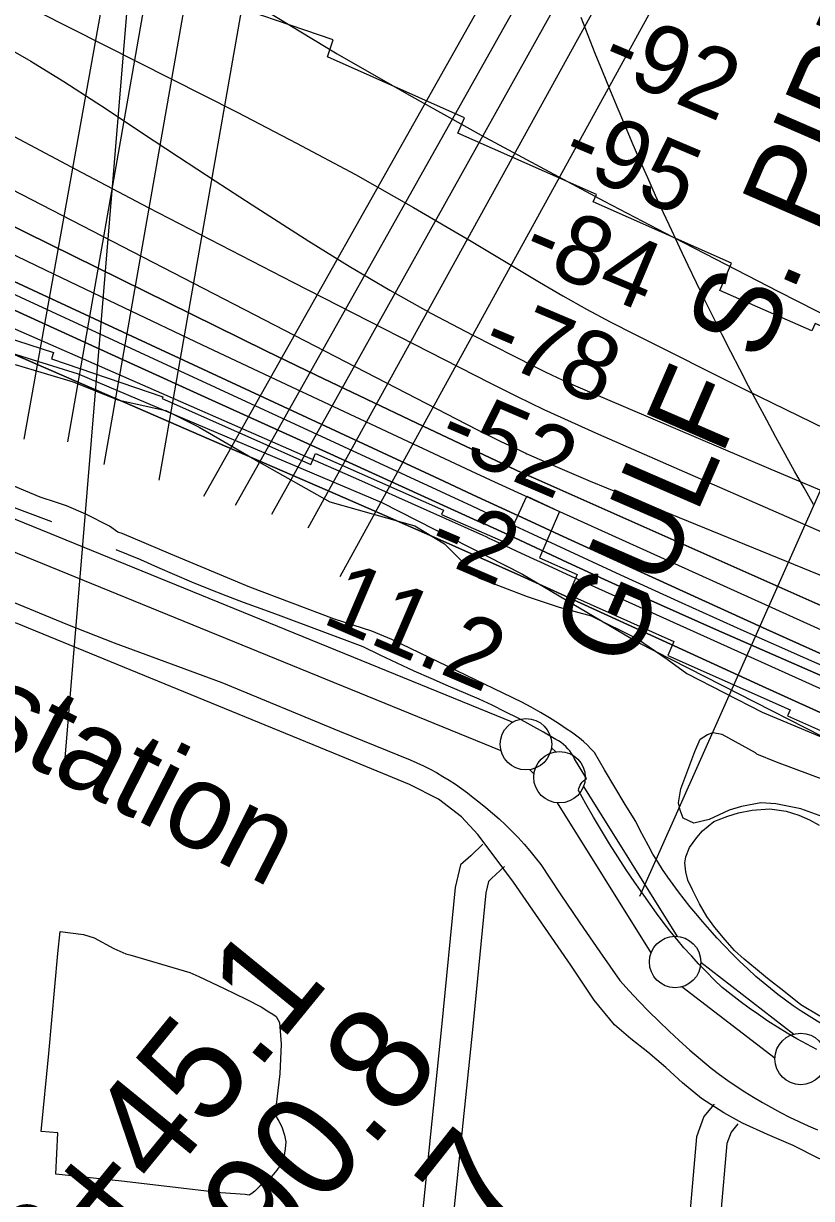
# Model space of a CAD drawing. Extents: x 3677843 to 3715951, y 511991 to 537744.
# Drawn here: x 3709144 to 3709910, y 519822 to 520964 of the extents above; entities that cross this region are included whole.
import ezdxf

# ---------------------------------------------------------------- set-up
doc = ezdxf.new("R2010")
doc.units = 0
for name, color, linetype in [('V-FLOD-BASE', 7, 'Continuous'), ('V-LEVE-TOET', 7, 'Continuous'), ('V-RIVR-EDGE', 7, 'Continuous'), ('V-RIVR-RANG', 7, 'Continuous'), ('V-ROAD-CNTR', 7, 'Continuous'), ('V-RRAP-FSHR', 7, 'Continuous'), ('V-RRAP-RVMT', 7, 'Continuous'), ('V-SITE-OTLN', 7, 'Continuous'), ('V-SITE-OTLN-IDEN', 7, 'Continuous'), ('V-SITE-VEGE', 7, 'Continuous'), ('V-SURV-IDEN', 7, 'Continuous'), ('V-SURV-LINE', 7, 'Continuous'), ('V-TOPO-DPTH', 7, 'Continuous'), ('V-TOPO-MAJR', 7, 'Continuous'), ('V-TOPO-MINR', 7, 'Continuous'), ('V-TOPO-SHOR', 7, 'Continuous'), ('V-TOPO-WATR', 7, 'Continuous'), ('V-UTIL-IDEN', 7, 'Continuous'), ('V-UTIL-LINE', 7, 'Continuous')]:
    doc.layers.add(name, color=color, linetype=linetype)

msp = doc.modelspace()

# ---------------------------------------------------------------- linework, layer by layer
at = {"layer": 'V-FLOD-BASE'}
for points in [[(3709171.7, 520479.9), (3709079, 520514.7), (3708971.1, 520557), (3708844.3, 520610.1), (3708795.6, 520630.8), (3708694.8, 520671.7), (3708646.5, 520691.4)], [(3709915.6, 519966.7), (3709905.8, 519971.9), (3709896.2, 519977.2), (3709886.7, 519982.8), (3709877.3, 519988.6), (3709868, 519994.5), (3709858.9, 520000.7), (3709849.9, 520007), (3709841, 520013.6), (3709832.3, 520020.3), (3709823.7, 520027.2), (3709815.9, 520034.6), (3709808.3, 520042.2), (3709800.9, 520049.9), (3709793.6, 520057.8), (3709786.4, 520065.8), (3709779.5, 520074), (3709772.7, 520082.3), (3709766.1, 520090.7), (3709759.7, 520099.3), (3709753.4, 520108), (3709747.4, 520116.9), (3709738.7, 520129.2), (3709730.2, 520141.6), (3709722, 520154.1), (3709713.9, 520166.8), (3709706.1, 520179.6), (3709698.4, 520192.6), (3709691, 520205.6), (3709683.8, 520218.8), (3709684.2, 520220.6), (3709684.8, 520222.3), (3709685.6, 520223.9), (3709686.5, 520225.4), (3709687.6, 520226.9), (3709688.9, 520228.1), (3709690.3, 520229.2), (3709691.8, 520230.2), (3709679.9, 520249.5), (3709678.6, 520252.2), (3709677, 520254.7), (3709675.3, 520257.1), (3709673.4, 520259.3), (3709671.4, 520261.5), (3709669.2, 520263.5), (3709666.9, 520265.3), (3709664.5, 520266.9), (3709661.9, 520268.4), (3709649.8, 520275.5), (3709637.5, 520282.3), (3709625.1, 520288.9), (3709612.6, 520295.3), (3709600, 520301.5), (3709587.2, 520307.4), (3709574.4, 520313.1), (3709557.5, 520320.2), (3709540.7, 520327.4), (3709524.1, 520334.8), (3709507.5, 520342.5), (3709490.9, 520350.3), (3709474.5, 520358.2), (3709392.2, 520389.2), (3709375.2, 520395.2), (3709358.2, 520401.4), (3709341.4, 520407.8), (3709324.6, 520414.4), (3709307.9, 520421.2), (3709291.3, 520428.2), (3709274.7, 520435.4), (3709258.3, 520442.8), (3709234.2, 520452.7)]]:
    msp.add_lwpolyline(points, dxfattribs=at)
at = {"layer": 'V-LEVE-TOET'}
for points in [[(3709908.1, 519999.1), (3709900.3, 520004.2), (3709892.7, 520009.4), (3709885.2, 520014.8), (3709877.8, 520020.3), (3709870.5, 520026), (3709863.3, 520031.9), (3709856.3, 520037.9), (3709848.5, 520045.1), (3709840.9, 520052.4), (3709833.4, 520059.9), (3709826, 520067.5), (3709818.8, 520075.2), (3709811.7, 520083.1), (3709804.8, 520091.1), (3709798, 520099.2), (3709792.2, 520106), (3709786.6, 520112.9), (3709781.1, 520120), (3709775.8, 520127.1), (3709770.7, 520134.4), (3709765.7, 520141.8), (3709760.9, 520149.3), (3709756.3, 520156.9), (3709751.9, 520164.7), (3709747.6, 520172.5), (3709743.6, 520180.4), (3709739.7, 520188.4), (3709729.4, 520205.1), (3709719.2, 520221.8), (3709709.2, 520238.6), (3709699.3, 520255.5), (3709696, 520259.2), (3709692.5, 520262.8), (3709688.8, 520266.2), (3709685, 520269.4), (3709681.1, 520272.5), (3709677, 520275.4), (3709672.8, 520278.1), (3709664.3, 520283.8), (3709655.6, 520289.3), (3709646.8, 520294.6), (3709637.9, 520299.7), (3709628.8, 520304.5), (3709502.4, 520365.6), (3709483, 520373.6), (3709446.6, 520385.3), (3709364.3, 520416.3), (3709287.6, 520448.3), (3709240.3, 520468.5), (3709236.1, 520469.9), (3709228, 520475.6), (3709204.8, 520487.3), (3709185.9, 520495.3), (3709176.4, 520498.6), (3709160.4, 520503.8), (3709097.4, 520530.1)], [(3709128, 520404.4), (3709187.1, 520380), (3709232.5, 520362.1), (3709337.1, 520323.6), (3709451.6, 520276.2), (3709520.2, 520248.4), (3709526.8, 520245.6), (3709533.2, 520242.6), (3709539.6, 520239.4), (3709545.9, 520236), (3709552.1, 520232.4), (3709558.2, 520228.7), (3709564.2, 520224.8), (3709570.1, 520220.7), (3709575.8, 520216.4), (3709581.5, 520212), (3709587, 520207.5), (3709593.7, 520202.2), (3709600.3, 520196.7), (3709606.8, 520191), (3709613, 520185.2), (3709619.2, 520179.1), (3709625.1, 520173), (3709630.9, 520166.6), (3709636.5, 520160.1), (3709641.9, 520153.4), (3709647.1, 520146.6), (3709666.1, 520118.2), (3709685.2, 520090), (3709704.5, 520061.8), (3709724, 520033.8), (3709733.2, 520023.7), (3709742.6, 520013.7), (3709752.2, 520003.9), (3709761.9, 519994.2), (3709771.9, 519984.7), (3709781.9, 519975.4), (3709792.1, 519966.3), (3709802.5, 519957.3), (3709813, 519948.5), (3709821, 519942.5), (3709829.1, 519936.7), (3709837.3, 519931.1), (3709845.7, 519925.6), (3709854.1, 519920.4), (3709862.7, 519915.3), (3709871.4, 519910.4), (3709880.2, 519905.7), (3709889, 519901.1), (3709898, 519896.8), (3709907.1, 519892.7), (3709916.2, 519888.7)], [(3710762.9, 519639.3), (3710727, 519649.1), (3710678.3, 519667.4), (3710620.5, 519689.5), (3710488.1, 519744), (3710356.5, 519799), (3710225.4, 519856.4), (3710160.2, 519883.6), (3710053.2, 519930.2), (3709956.7, 519972.5), (3709948.3, 519976.5), (3709940.1, 519980.6), (3709931.9, 519985), (3709923.9, 519989.5), (3709915.9, 519994.2), (3709908.1, 519999.1)]]:
    msp.add_lwpolyline(points, dxfattribs=at)
at = {"layer": 'V-RIVR-EDGE'}
msp.add_lwpolyline([(3709136.2, 520632.9), (3709192.6, 520616), (3709235.8, 520598.5), (3709266.4, 520591.8), (3709282.6, 520588.1), (3709315, 520571.8), (3709373.1, 520538.1), (3709442.1, 520499.5), (3709524.8, 520475.9), (3709553.6, 520458.4), (3709586.6, 520425.3), (3709633.9, 520407.2), (3709665.1, 520396.9), (3709696.3, 520388.4), (3709741.3, 520366.1), (3709770.1, 520346.2), (3709789.2, 520332.3), (3709862.4, 520294.9), (3709966.1, 520251.5)], dxfattribs=at)
at = {"layer": 'V-RIVR-RANG'}
msp.add_line((3709743.4, 520115.8), (3710060.6, 520828.5), dxfattribs=at)
at = {"layer": 'V-ROAD-CNTR'}
for points in [[(3710030.6, 519818.7), (3709917.5, 519860.7), (3709892.7, 519873.5), (3709867.5, 519884.3), (3709843.2, 519895.3), (3709825.2, 519905.2), (3709803.6, 519919.2), (3709784.9, 519934.4), (3709768.7, 519949.4), (3709751.3, 519964.2), (3709734.8, 519977.2), (3709718.9, 519990.9), (3709699, 520014.9), (3709676.5, 520048.9), (3709620.7, 520129.6), (3709602, 520154.9), (3709585.9, 520175.8), (3709570.1, 520193.2), (3709547.9, 520210.3), (3709519.5, 520224.4), (3709445.8, 520255.1), (3709136.3, 520381.8)], [(3709591, 520166.5), (3709579.2, 520155.1), (3709569.3, 520146.5), (3709564.1, 520124.2), (3709550.8, 519988.8), (3709519.5, 519685.2), (3709464.3, 519108.4), (3709355, 518026.7), (3709348.9, 517965.1)], [(3709611.8, 520144.8), (3709599.4, 520133), (3709596.3, 520130.3), (3709593.7, 520119.3), (3709580.7, 519985.8), (3709549.4, 519682.2), (3709494.2, 519105.5), (3709384.9, 518023.7), (3709378.8, 517962.6)], [(3709815.9, 519913.7), (3709805.8, 519901.7), (3709798.6, 519881.8), (3709792.1, 519807.5), (3709778.3, 519680.9), (3709758.6, 519517.4), (3709711.5, 519029.5), (3709661.9, 518516), (3709606.1, 517943.7)], [(3709838.8, 519894.4), (3709832.2, 519886.5), (3709828.1, 519875.3), (3709822, 519804.6), (3709808.1, 519677.4), (3709788.4, 519514.1), (3709741.4, 519026.6), (3709691.8, 518513.1), (3709636, 517941.2)]]:
    msp.add_lwpolyline(points, dxfattribs=at)
at = {"layer": 'V-RRAP-FSHR'}
for points in [[(3706423, 522003.3), (3706610.9, 521899.8), (3706732.8, 521836.1), (3706885.8, 521734.6), (3707147.6, 521582.2), (3707445.2, 521428), (3707708.6, 521298), (3707960.6, 521173.9), (3708173.3, 521078), (3708358.5, 520985.2), (3708587.6, 520870.9), (3708776.8, 520776.6), (3708963.2, 520696.6), (3709197.4, 520623.8), (3709492.7, 520498.8), (3709629.3, 520429.1), (3709741.8, 520362.4)], [(3709741.8, 520362.4), (3710017.7, 520222), (3710534.8, 519997.8), (3710940.4, 519847.9), (3711083.4, 519806), (3711220.5, 519772.7), (3711363.5, 519722.1), (3711531.9, 519623.8), (3711655.2, 519570.7), (3711808.3, 519520), (3711956.1, 519471.1), (3712143.5, 519424.7), (3712340.7, 519376.7), (3712594.2, 519305.2), (3712920.3, 519227.2), (3713163.8, 519173.1), (3713383, 519116.6), (3713629.9, 519034.4)]]:
    msp.add_lwpolyline(points, dxfattribs=at)
at = {"layer": 'V-RRAP-RVMT'}
for points in [[(3710791, 520315.1), (3710666, 520356.9), (3710667.2, 520360.1), (3710518.3, 520415.6), (3710518, 520414.9), (3710404.2, 520463.2), (3710408.1, 520473.4), (3710260, 520531.5), (3710253.8, 520515.7), (3710147.5, 520563), (3710146, 520559.8), (3710054.9, 520600), (3710058.8, 520608.6), (3709913.9, 520672.9), (3709910.7, 520665.5), (3709821.4, 520704.9), (3709832.7, 520731.3), (3709698.2, 520790.9), (3709701.3, 520798.1), (3709566.6, 520857.8), (3709573.1, 520872.8), (3709439.8, 520932), (3709445.4, 520948.5), (3709321.9, 520990.9)], [(3709102.2, 520667.5), (3709173.4, 520644.7), (3709171.4, 520638.5), (3709279.7, 520601.4), (3709279, 520599.8), (3709423.6, 520535.7), (3709428.3, 520546.3), (3709552.6, 520491.2), (3709550.7, 520487.1), (3709612.8, 520459.7), (3709633.7, 520505), (3709665.5, 520489.9), (3709645.8, 520445), (3709682.7, 520428.6), (3709674, 520409.1), (3709776.7, 520363.6), (3709770.7, 520350), (3709889.6, 520297.2), (3709887, 520291.1), (3710003.8, 520239.3)]]:
    msp.add_lwpolyline(points, dxfattribs=at)
at = {"layer": 'V-SITE-OTLN'}
msp.add_lwpolyline([(3709247.6, 520058.9), (3709305.8, 520041.6), (3709314.8, 520037.8), (3709339.4, 520026.1), (3709360.7, 520015.7), (3709375.3, 520008.2), (3709382.9, 520003.5), (3709386.7, 520001.1), (3709390, 519998.8), (3709393.3, 519993.1), (3709394.8, 519971.9), (3709393.5, 519943), (3709388.8, 519905.2), (3709390.7, 519900.5), (3709392.6, 519897.2), (3709395.5, 519891.5), (3709397.9, 519883.5), (3709399.3, 519876.9), (3709398.8, 519870.2), (3709397.4, 519861.7), (3709395.6, 519857), (3709390.4, 519849.4), (3709385.7, 519843.7), (3709379.5, 519838), (3709373.9, 519833.8), (3709369.2, 519829), (3709366.3, 519826.7), (3709363.5, 519825.2), (3709359.7, 519825.7), (3709336.1, 519827.5), (3709239.6, 519838.7), (3709175.8, 519845.6), (3709177.6, 519885.8), (3709161.5, 519887.2), (3709168.9, 519962.8), (3709177.6, 520060.2), (3709179.9, 520081.5), (3709202.6, 520078.7), (3709213, 520075.4), (3709232, 520065.1), (3709243.8, 520059.9)], close=True, dxfattribs=at)
at = {"layer": 'V-SITE-VEGE'}
for points in [[(3710120.2, 520098.6), (3710076.8, 520118.7), (3710035.1, 520138.8), (3709992.8, 520157.7), (3709957.7, 520176.1), (3709921.4, 520193.2), (3709900, 520200.9), (3709875.6, 520205.6), (3709861.3, 520206.8), (3709842.3, 520203.1), (3709830.4, 520199.5), (3709810.8, 520190.6), (3709795.9, 520187), (3709785.8, 520191.7), (3709782.8, 520199.4), (3709781, 520206.6), (3709783.4, 520220.2), (3709797, 520256.6), (3709802.3, 520268.5), (3709809.4, 520273.2), (3709814.8, 520275), (3709823.1, 520273.3), (3709855.8, 520255.5)], [(3709855.8, 520255.5), (3709857, 520254.3), (3709876.1, 520246.6), (3709942.1, 520221.8), (3710057.6, 520175.1), (3710157.6, 520124.8), (3710269.6, 520075.1), (3710370.1, 520037.9), (3710470.7, 520001.9), (3710552.9, 519971.7), (3710610, 519948.1), (3710660.6, 519926.2), (3710721.9, 519899.6), (3710831.4, 519863)]]:
    msp.add_lwpolyline(points, dxfattribs=at)
at = {"layer": 'V-SURV-LINE'}
for points in [[(3707956.8, 520963.4), (3709620, 520285)], [(3709608.7, 520257.3), (3707945.5, 520935.6)], [(3709657.6, 520260.2), (3709661.7, 520256.2)], [(3709640.6, 520234.8), (3709636.5, 520238.9)], [(3709688.7, 520222.5), (3709779.9, 520076.8)], [(3709754.5, 520060.9), (3709663.3, 520206.6)], [(3709802.8, 520051.6), (3709893.3, 519981.7)], [(3709875, 519958), (3709784.5, 520027.8)]]:
    msp.add_lwpolyline(points, dxfattribs=at)
for centre in [(3709632.8, 520263.6), (3709665.4, 520231.5), (3709777.8, 520051.9), (3709899.9, 519957.6)]:
    msp.add_circle(centre, 25, dxfattribs=at)
at = {"layer": 'V-TOPO-DPTH'}
for points in [[(3709934.1, 520392.2), (3709645.3, 520520.3), (3709635, 520524.9), (3709624.6, 520529.6), (3709614.4, 520534.3), (3709604.1, 520539.1), (3709526.6, 520575.8), (3709477.7, 520599.1), (3709428.8, 520622.5), (3709380, 520646.2), (3709331.4, 520670), (3709007.3, 520829.6)], [(3709934.1, 520392.2), (3709645.3, 520520.3), (3709635, 520524.9), (3709624.6, 520529.6), (3709614.4, 520534.3), (3709604.1, 520539.1), (3709526.6, 520575.8), (3709477.7, 520599.1), (3709428.8, 520622.5), (3709380, 520646.2), (3709331.4, 520670), (3709007.3, 520829.6)], [(3709089.9, 520761.2), (3709165.8, 520724.6), (3709241.8, 520688.2), (3709318, 520652), (3709394.3, 520616.1), (3709579.1, 520529.5), (3709598.1, 520520.7), (3709617.1, 520511.9), (3709636.2, 520503.2), (3709655.2, 520494.5), (3710109.2, 520289.2)], [(3709089.9, 520761.2), (3709165.8, 520724.6), (3709241.8, 520688.2), (3709318, 520652), (3709394.3, 520616.1), (3709579.1, 520529.5), (3709598.1, 520520.7), (3709617.1, 520511.9), (3709636.2, 520503.2), (3709655.2, 520494.5), (3710109.2, 520289.2)], [(3709088.7, 520735.1), (3709553, 520519.4), (3709581.1, 520506.3), (3709609.2, 520493.3), (3709637.4, 520480.3), (3709665.5, 520467.4), (3709785.3, 520412.4), (3709866.2, 520375.6), (3709947.2, 520339.2), (3710028.5, 520303.4), (3710110, 520268), (3710247.7, 520208.7), (3710260.5, 520203.3), (3710273.3, 520198.1), (3710286.3, 520193), (3710299.2, 520188.1), (3710673.7, 520048.4), (3710736.8, 520024.9)], [(3710736.8, 520024.9), (3710673.7, 520048.4), (3710299.2, 520188.1), (3710286.3, 520193), (3710273.3, 520198.1), (3710260.5, 520203.3), (3710247.7, 520208.7), (3710110, 520268), (3710028.5, 520303.4), (3709947.2, 520339.2), (3709866.2, 520375.6), (3709785.3, 520412.4), (3709665.5, 520467.4), (3709637.4, 520480.3), (3709609.2, 520493.3), (3709581.1, 520506.3), (3709553, 520519.4), (3709088.7, 520735.1)], [(3709940.2, 520284.8), (3709862.5, 520320.2), (3709784.8, 520355.6), (3709666.9, 520409.6), (3709627.8, 520427.3), (3709588.6, 520445), (3709549.4, 520462.4), (3709510, 520479.6), (3709500.8, 520483.7), (3709456.9, 520502.8), (3709412.9, 520522), (3709368.9, 520541.1), (3709324.9, 520560.2), (3708950.2, 520723.1)], [(3710847.4, 519959.1), (3710310.5, 520162), (3710288.1, 520170.7), (3710265.9, 520179.6), (3710243.7, 520188.8), (3710221.7, 520198.3), (3709818.2, 520374.9), (3709781.8, 520391), (3709745.5, 520407.2), (3709709.3, 520423.7), (3709673.2, 520440.4), (3709616.4, 520466.8), (3709608.7, 520470.4), (3709601, 520473.9), (3709593.2, 520477.5), (3709585.5, 520481), (3709409.7, 520560.8), (3709327.2, 520598.3), (3709244.7, 520635.8), (3709162.3, 520673.3), (3709079.8, 520710.9)], [(3709079.8, 520710.9), (3709162.3, 520673.3), (3709244.7, 520635.8), (3709327.2, 520598.3), (3709409.7, 520560.8), (3709585.5, 520481), (3709593.2, 520477.5), (3709601, 520473.9), (3709608.7, 520470.4), (3709616.4, 520466.8), (3709673.2, 520440.4), (3709709.3, 520423.7), (3709745.5, 520407.2), (3709781.8, 520391), (3709818.2, 520374.9), (3710221.7, 520198.3), (3710243.7, 520188.8), (3710265.9, 520179.6), (3710288.1, 520170.7), (3710310.5, 520162), (3710847.4, 519959.1)]]:
    msp.add_lwpolyline(points, dxfattribs=at)
at = {"layer": 'V-TOPO-MAJR'}
msp.add_lwpolyline([(3708964.6, 520890), (3709585.1, 520569.8), (3709592.8, 520565.9), (3709600.6, 520562), (3709608.4, 520558.1), (3709616.3, 520554.3), (3709628.6, 520548.5), (3709630.3, 520547.7), (3709632, 520546.9), (3709633.7, 520546.1), (3709635.4, 520545.3), (3709663.5, 520533.1), (3709679.3, 520526.3), (3709695.1, 520519.5), (3709711, 520512.9), (3709726.9, 520506.4), (3710258.2, 520289.6), (3710280.6, 520280.5), (3710303, 520271.4), (3710325.5, 520262.4), (3710348, 520253.5), (3710698.7, 520114.2), (3710761, 520089.6)], dxfattribs=at)
at = {"layer": 'V-TOPO-MINR'}
for points in [[(3709093, 521009.3), (3709352.1, 520878.2), (3709409.8, 520848.2), (3709467, 520817.5), (3709523.5, 520785.5), (3709579.6, 520752.7), (3709646, 520713), (3709668.7, 520699.7), (3709691.6, 520686.8), (3709714.8, 520674.4), (3709738.2, 520662.3), (3709846.2, 520608.2), (3709924.2, 520570.2), (3710002.7, 520533.4), (3710082, 520498.3), (3710161.8, 520464.4), (3710327.9, 520395.9), (3710338.8, 520391.4), (3710349.8, 520386.9), (3710360.7, 520382.4), (3710371.7, 520377.9), (3710989.6, 520124.6)], [(3709380.3, 520976.8), (3709449.1, 520935), (3709518.8, 520895), (3709589.2, 520856), (3709686.5, 520803.8), (3709708.8, 520791.8), (3709731.2, 520780), (3709753.6, 520768.3), (3709776, 520756.6), (3709878.4, 520703.7), (3709952.3, 520666.1), (3710026.5, 520629.2), (3710101.1, 520593.2), (3710176.1, 520557.8), (3710342.9, 520480.5), (3710361.8, 520472), (3710380.9, 520463.6), (3710400, 520455.7), (3710419.3, 520448), (3710940.6, 520244.8)], [(3709118.2, 520946.7), (3709151.2, 520927.9), (3709183.6, 520908), (3709215.6, 520887.4), (3709223.5, 520882.1), (3709259.1, 520858.4), (3709294.9, 520834.8), (3709330.7, 520811.4), (3709366.7, 520788.1), (3709421.8, 520752.7), (3709460.8, 520728.5), (3709500.3, 520705.1), (3709540.4, 520682.8), (3709581.1, 520661.4), (3709641.1, 520630.9), (3709652.1, 520625.4), (3709663.2, 520620.1), (3709674.3, 520615.1), (3709685.6, 520610.1), (3709868.6, 520532.1), (3709945.4, 520499.6)], [(3709125.4, 520859.6), (3709195.4, 520822.5), (3709265.4, 520785.6), (3709335.7, 520749.1), (3709406.1, 520712.9), (3709597.6, 520615.1), (3709623.7, 520602), (3709650.1, 520589.2), (3709676.6, 520577), (3709703.3, 520565), (3709993.3, 520438.1), (3710046.8, 520415), (3710100.4, 520392.1), (3710154.2, 520369.6), (3710208, 520347.4), (3710303.1, 520308.6), (3710309.5, 520305.9), (3710316, 520303.3), (3710322.4, 520300.7), (3710328.8, 520298.1), (3710829.3, 520095.2)], [(3709007.3, 520829.6), (3709331.4, 520670), (3709380, 520646.2), (3709428.8, 520622.5), (3709477.7, 520599.1), (3709526.6, 520575.8), (3709604.1, 520539.1), (3709614.4, 520534.3), (3709624.6, 520529.6), (3709635, 520524.9), (3709645.3, 520520.3), (3709934.1, 520392.2)], [(3708921.6, 520799.8), (3709580, 520495.4), (3709592.6, 520489.6), (3709605.2, 520483.8), (3709617.7, 520477.9), (3709630.3, 520472.1), (3709724.6, 520428.5), (3709784.5, 520401.1), (3709844.5, 520373.9), (3709904.7, 520347.3), (3709965, 520320.9), (3710235.8, 520203.9), (3710252.8, 520196.7), (3710269.9, 520189.6), (3710287.1, 520182.9), (3710304.4, 520176.3), (3710910.3, 519951.1)], [(3708938.6, 520753.9), (3709415.2, 520545), (3709445.5, 520531.7), (3709475.8, 520518.3), (3709506.1, 520504.8), (3709536.3, 520491.3), (3709591, 520466.8), (3709593.9, 520465.5), (3709596.8, 520464.1), (3709599.7, 520462.8), (3709602.6, 520461.5), (3709623.4, 520451.7), (3709636.7, 520445.5), (3709650.1, 520439.4), (3709663.4, 520433.3), (3709676.8, 520427.2), (3710201.5, 520190.6)], [(3709089.9, 520761.2), (3709165.8, 520724.6), (3709241.8, 520688.2), (3709318, 520652), (3709394.3, 520616.1), (3709579.1, 520529.5), (3709598.1, 520520.7), (3709617.1, 520511.9), (3709636.2, 520503.2), (3709655.2, 520494.5), (3710109.2, 520289.2)], [(3709088.7, 520735.1), (3709553, 520519.4), (3709581.1, 520506.3), (3709609.2, 520493.3), (3709637.4, 520480.3), (3709665.5, 520467.4), (3709785.3, 520412.4), (3709866.2, 520375.6), (3709947.2, 520339.2), (3710028.5, 520303.4), (3710110, 520268), (3710247.7, 520208.7), (3710260.5, 520203.3), (3710273.3, 520198.1), (3710286.3, 520193), (3710299.2, 520188.1), (3710673.7, 520048.4), (3710736.8, 520024.9)], [(3709079.8, 520710.9), (3709162.3, 520673.3), (3709244.7, 520635.8), (3709327.2, 520598.3), (3709409.7, 520560.8), (3709585.5, 520481), (3709593.2, 520477.5), (3709601, 520473.9), (3709608.7, 520470.4), (3709616.4, 520466.8), (3709673.2, 520440.4), (3709709.3, 520423.7), (3709745.5, 520407.2), (3709781.8, 520391), (3709818.2, 520374.9), (3710221.7, 520198.3), (3710243.7, 520188.8), (3710265.9, 520179.6), (3710288.1, 520170.7), (3710310.5, 520162), (3710847.4, 519959.1)]]:
    msp.add_lwpolyline(points, dxfattribs=at)
at = {"layer": 'V-TOPO-SHOR'}
msp.add_lwpolyline([(3709918.5, 519999.1), (3709900, 520010.4), (3709883.4, 520023.6), (3709867.8, 520035.8), (3709856, 520045.7), (3709845.1, 520054.7), (3709835.6, 520063.2), (3709826.6, 520073.6), (3709816.6, 520085.4), (3709808.6, 520096.2), (3709801.5, 520108.5), (3709794.8, 520122.2), (3709790.1, 520131.6), (3709788.2, 520139.7), (3709787.2, 520148.2), (3709788.1, 520154.3), (3709791.9, 520163.3), (3709798.9, 520172.8), (3709804.6, 520179.4), (3709815.5, 520188.4), (3709829.1, 520193.6), (3709839.5, 520197), (3709852.8, 520199.4), (3709869.8, 520200.8), (3709885.9, 520198.5), (3709898.2, 520194.7), (3709908.6, 520190), (3709918, 520184.9)], dxfattribs=at)
at = {"layer": 'V-TOPO-WATR'}
msp.add_lwpolyline([(3708950.2, 520723.1), (3709324.9, 520560.2), (3709368.9, 520541.1), (3709412.9, 520522), (3709456.9, 520502.8), (3709500.8, 520483.7), (3709510, 520479.6), (3709549.4, 520462.4), (3709588.6, 520445), (3709627.8, 520427.3), (3709666.9, 520409.6), (3709784.8, 520355.6), (3709862.5, 520320.2), (3709940.2, 520284.8)], dxfattribs=at)
at = {"layer": 'V-UTIL-LINE'}
for p, q in [((3709183.7, 520238.4), (3709434.6, 523257.1)), ((3709144.8, 520560.4), (3709604.1, 523115.2)), ((3709187.3, 520557.8), (3709632.4, 523087.5)), ((3709222.6, 520535.8), (3709667.7, 523065.4)), ((3709276.2, 520520.3), (3709705.5, 522966.3)), ((3709319.5, 520504.9), (3710563.1, 522712.4)), ((3709350.4, 520496.1), (3710588.6, 522701.4)), ((3709385.6, 520487.3), (3710613.8, 522688.8)), ((3709420.9, 520474.1), (3710632.7, 522669.9)), ((3709452, 520426.8), (3710676.6, 522655.3))]:
    msp.add_line(p, q, dxfattribs=at)
msp.add_lwpolyline([(3709912.5, 520496.6), (3709903.2, 520512.9), (3709894, 520529.2), (3709884.9, 520545.6), (3709875.8, 520562.1), (3709866.9, 520578.6), (3709858.1, 520595.1), (3709849.3, 520611.7), (3709840.6, 520628.4), (3709832, 520645.1), (3709823.5, 520661.8), (3709815.1, 520678.6), (3709806.8, 520695.4), (3709798.6, 520712.3), (3709790.5, 520729.2), (3709782.4, 520746.2), (3709774.5, 520763.2), (3709766.6, 520780.2), (3709758.9, 520797.3), (3709751.2, 520814.4), (3709743.6, 520831.6), (3709736.2, 520848.8), (3709728.8, 520866), (3709721.5, 520883.3), (3709714.3, 520900.7), (3709707.2, 520918), (3709700.1, 520935.4), (3709693.2, 520952.9), (3709686.4, 520970.4)], dxfattribs=at)

# ---------------------------------------------------------------- texts
at = {"layer": 'V-RIVR-RANG'}
for s, rotation, p in [('-92', 337.1, (3709702.4, 520919)), ('-95', 337.1, (3709664.2, 520826.6)), ('-84', 337.1, (3709625.8, 520734.3)), ('-78', 337.1, (3709586.4, 520642.4)), ('-52', 336.8183, (3709543.9, 520552.2)), ('-2', 336.8183, (3709533.4, 520447.9)), ('-2', 336.8183, (3709533.4, 520447.9)), ('11.2', 336.8183, (3709432.9, 520382.2)), ('11.2', 336.8183, (3709432.9, 520382.2))]:
    msp.add_text(s, height=67, rotation=rotation, dxfattribs=at).set_placement(p)
at = {"layer": 'V-SITE-OTLN-IDEN'}
msp.add_text('Substation', height=83, rotation=333.0893, dxfattribs=at).set_placement((3708916.1, 520361.3))
at = {"layer": 'V-SURV-IDEN'}
for s, rotation, p in [('323+45.1', 50.772, (3709086.5, 519596.1)), ('323+90.8', 50.0883, (3709192.4, 519523.7)), ('326+02.7', 51.6589, (3709295.9, 519395))]:
    msp.add_text(s, height=100, rotation=rotation, dxfattribs=at).set_placement(p)
at = {"layer": 'V-UTIL-IDEN'}
msp.add_text('GULF S. PIPELINE CO.', height=83, rotation=66.5552, dxfattribs=at).set_placement((3709732.2, 520333.7))

doc.saveas('drawing.dxf')
